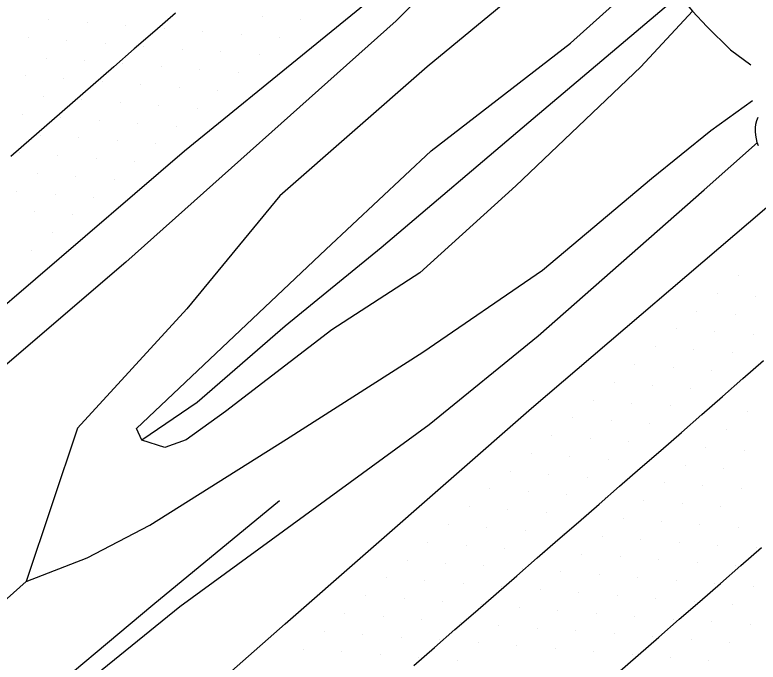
# Model space of a CAD drawing. Extents: x 1548934 to 1561348, y 809680 to 824075.
# Drawn here: x 1551738.1 to 1551806.2, y 810646.5 to 810705.8 of the extents above; entities that cross this region are included whole.
import ezdxf

# ---------------------------------------------------------------- set-up
doc = ezdxf.new("R2010")
doc.units = 0
for name, color, linetype in [('E_NCDOT_Vertical_Profile_Ground_Line', 7, 'Continuous'), ('Exist DTM Scan Elevation Point', 7, 'Continuous'), ('Exist Guardrail Cable Guide Rail', 7, 'Continuous'), ('Exist Other Culture Area Outline', 7, 'Continuous'), ('P_RDY_Terminator_Cell', 7, 'Continuous'), ('PH Exist DTM Breakline', 7, 'Continuous')]:
    doc.layers.add(name, color=color, linetype=linetype)

msp = doc.modelspace()

# ---------------------------------------------------------------- linework, layer by layer
at = {"layer": 'E_NCDOT_Vertical_Profile_Ground_Line'}
for points in [[(1551730.822, 810673.853), (1551753.618, 810693.379), (1551776.873, 810712.355), (1551777.906, 810712.877), (1551778.938, 810713.401), (1551779.968, 810713.927), (1551780.996, 810714.457), (1551782.03, 810714.977), (1551783.082, 810715.455), (1551784.165, 810715.86), (1551785.276, 810716.172), (1551786.405, 810716.412), (1551787.541, 810716.606), (1551788.679, 810716.776), (1551789.821, 810716.924), (1551790.968, 810717.039), (1551792.121, 810717.111), (1551793.277, 810717.148), (1551803.243, 810725.955), (1551814.903, 810735.412), (1551826.218, 810745.259), (1551837.521, 810755.119), (1551848.5, 810765.046)], [(1551806.204, 810693.851), (1551806.093, 810694.17), (1551806.005, 810694.497), (1551805.944, 810694.829), (1551805.913, 810695.165), (1551805.916, 810695.502), (1551805.961, 810695.838), (1551806.048, 810696.165), (1551806.169, 810696.482)], [(1551740.33, 810630.215), (1551762.82, 810650.073), (1551785.404, 810669.822), (1551808.231, 810689.287)]]:
    msp.add_lwpolyline(points, dxfattribs=at)
at = {"layer": 'Exist DTM Scan Elevation Point'}
for p, q in [((1551760.717, 810705.707), (1551760.717, 810705.707)), ((1551741.193, 810705.415), (1551741.193, 810705.415)), ((1551744.718, 810705.147), (1551744.718, 810705.147)), ((1551764.243, 810705.44), (1551764.243, 810705.44)), ((1551748.244, 810704.879), (1551748.244, 810704.879)), ((1551751.769, 810704.612), (1551751.769, 810704.612)), ((1551755.295, 810704.345), (1551755.295, 810704.345)), ((1551739.297, 810703.786), (1551739.297, 810703.786)), ((1551758.821, 810704.078), (1551758.821, 810704.078)), ((1551762.347, 810703.811), (1551762.347, 810703.811)), ((1551742.822, 810703.518), (1551742.822, 810703.518)), ((1551746.347, 810703.25), (1551746.347, 810703.25)), ((1551749.873, 810702.983), (1551749.873, 810702.983)), ((1551753.399, 810702.716), (1551753.399, 810702.716)), ((1551756.924, 810702.449), (1551756.924, 810702.449)), ((1551740.926, 810701.889), (1551740.926, 810701.889)), ((1551744.451, 810701.622), (1551744.451, 810701.622)), ((1551760.45, 810702.182), (1551760.45, 810702.182)), ((1551747.976, 810701.354), (1551747.976, 810701.354)), ((1551751.502, 810701.087), (1551751.502, 810701.087)), ((1551739.029, 810700.26), (1551739.029, 810700.26)), ((1551755.028, 810700.82), (1551755.028, 810700.82)), ((1551758.554, 810700.553), (1551758.554, 810700.553)), ((1551742.555, 810699.993), (1551742.555, 810699.993)), ((1551746.08, 810699.725), (1551746.08, 810699.725)), ((1551749.606, 810699.458), (1551749.606, 810699.458)), ((1551753.132, 810699.191), (1551753.132, 810699.191)), ((1551756.657, 810698.924), (1551756.657, 810698.924)), ((1551740.658, 810698.364), (1551740.658, 810698.364)), ((1551744.184, 810698.096), (1551744.184, 810698.096)), ((1551747.709, 810697.829), (1551747.709, 810697.829)), ((1551751.235, 810697.562), (1551751.235, 810697.562)), ((1551754.761, 810697.295), (1551754.761, 810697.295)), ((1551738.762, 810696.735), (1551738.762, 810696.735)), ((1551742.287, 810696.467), (1551742.287, 810696.467)), ((1551745.813, 810696.2), (1551745.813, 810696.2)), ((1551749.339, 810695.933), (1551749.339, 810695.933)), ((1551752.865, 810695.666), (1551752.865, 810695.666)), ((1551740.391, 810694.838), (1551740.391, 810694.838)), ((1551743.917, 810694.571), (1551743.917, 810694.571)), ((1551747.442, 810694.304), (1551747.442, 810694.304)), ((1551750.968, 810694.037), (1551750.968, 810694.037)), ((1551738.494, 810693.209), (1551738.494, 810693.209)), ((1551742.02, 810692.942), (1551742.02, 810692.942)), ((1551745.546, 810692.675), (1551745.546, 810692.675)), ((1551749.072, 810692.408), (1551749.072, 810692.408)), ((1551740.124, 810691.313), (1551740.124, 810691.313)), ((1551743.65, 810691.046), (1551743.65, 810691.046)), ((1551747.175, 810690.779), (1551747.175, 810690.779)), ((1551738.227, 810689.684), (1551738.227, 810689.684)), ((1551741.753, 810689.417), (1551741.753, 810689.417)), ((1551745.279, 810689.15), (1551745.279, 810689.15)), ((1551739.857, 810687.788), (1551739.857, 810687.788)), ((1551743.383, 810687.521), (1551743.383, 810687.521)), ((1551741.486, 810685.892), (1551741.486, 810685.892)), ((1551739.59, 810684.263), (1551739.59, 810684.263)), ((1551804.342, 810681.96), (1551804.342, 810681.96)), ((1551802.445, 810680.331), (1551802.445, 810680.331)), ((1551805.97, 810680.063), (1551805.97, 810680.063)), ((1551800.549, 810678.702), (1551800.549, 810678.702)), ((1551804.074, 810678.434), (1551804.074, 810678.434)), ((1551798.653, 810677.073), (1551798.653, 810677.073)), ((1551802.178, 810676.805), (1551802.178, 810676.805)), ((1551805.702, 810676.537), (1551805.702, 810676.537)), ((1551796.756, 810675.444), (1551796.756, 810675.444)), ((1551800.281, 810675.176), (1551800.281, 810675.176)), ((1551803.806, 810674.908), (1551803.806, 810674.908)), ((1551794.86, 810673.815), (1551794.86, 810673.815)), ((1551798.385, 810673.547), (1551798.385, 810673.547)), ((1551801.909, 810673.279), (1551801.909, 810673.279)), ((1551805.434, 810673.011), (1551805.434, 810673.011)), ((1551792.964, 810672.186), (1551792.964, 810672.186)), ((1551796.488, 810671.918), (1551796.488, 810671.918)), ((1551800.013, 810671.65), (1551800.013, 810671.65)), ((1551803.538, 810671.382), (1551803.538, 810671.382)), ((1551791.068, 810670.557), (1551791.068, 810670.557)), ((1551794.592, 810670.289), (1551794.592, 810670.289)), ((1551798.117, 810670.021), (1551798.117, 810670.021)), ((1551801.641, 810669.753), (1551801.641, 810669.753)), ((1551789.171, 810668.928), (1551789.171, 810668.928)), ((1551805.166, 810669.485), (1551805.166, 810669.485)), ((1551792.696, 810668.66), (1551792.696, 810668.66)), ((1551796.22, 810668.392), (1551796.22, 810668.392)), ((1551799.745, 810668.124), (1551799.745, 810668.124)), ((1551803.27, 810667.856), (1551803.27, 810667.856)), ((1551787.275, 810667.299), (1551787.275, 810667.299)), ((1551790.799, 810667.031), (1551790.799, 810667.031)), ((1551794.324, 810666.763), (1551794.324, 810666.763)), ((1551797.849, 810666.495), (1551797.849, 810666.495)), ((1551801.374, 810666.227), (1551801.374, 810666.227)), ((1551785.378, 810665.67), (1551785.378, 810665.67)), ((1551804.899, 810665.96), (1551804.899, 810665.96)), ((1551788.903, 810665.402), (1551788.903, 810665.402)), ((1551792.428, 810665.134), (1551792.428, 810665.134)), ((1551795.952, 810664.866), (1551795.952, 810664.866)), ((1551799.477, 810664.598), (1551799.477, 810664.598)), ((1551803.002, 810664.331), (1551803.002, 810664.331)), ((1551783.482, 810664.041), (1551783.482, 810664.041)), ((1551787.007, 810663.773), (1551787.007, 810663.773)), ((1551790.531, 810663.505), (1551790.531, 810663.505)), ((1551794.056, 810663.237), (1551794.056, 810663.237)), ((1551797.581, 810662.97), (1551797.581, 810662.97)), ((1551781.585, 810662.413), (1551781.585, 810662.413)), ((1551785.11, 810662.144), (1551785.11, 810662.144)), ((1551801.106, 810662.702), (1551801.106, 810662.702)), ((1551804.631, 810662.434), (1551804.631, 810662.434)), ((1551788.635, 810661.876), (1551788.635, 810661.876)), ((1551792.16, 810661.608), (1551792.16, 810661.608)), ((1551779.689, 810660.784), (1551779.689, 810660.784)), ((1551795.685, 810661.341), (1551795.685, 810661.341)), ((1551799.21, 810661.073), (1551799.21, 810661.073)), ((1551802.735, 810660.805), (1551802.735, 810660.805)), ((1551783.214, 810660.516), (1551783.214, 810660.516)), ((1551786.738, 810660.247), (1551786.738, 810660.247)), ((1551790.263, 810659.979), (1551790.263, 810659.979)), ((1551793.788, 810659.712), (1551793.788, 810659.712)), ((1551797.313, 810659.444), (1551797.313, 810659.444)), ((1551777.793, 810659.155), (1551777.793, 810659.155)), ((1551781.317, 810658.887), (1551781.317, 810658.887)), ((1551800.839, 810659.176), (1551800.839, 810659.176)), ((1551804.364, 810658.909), (1551804.364, 810658.909)), ((1551784.842, 810658.619), (1551784.842, 810658.619)), ((1551788.367, 810658.35), (1551788.367, 810658.35)), ((1551791.892, 810658.083), (1551791.892, 810658.083)), ((1551775.896, 810657.526), (1551775.896, 810657.526)), ((1551795.417, 810657.815), (1551795.417, 810657.815)), ((1551798.942, 810657.547), (1551798.942, 810657.547)), ((1551802.467, 810657.28), (1551802.467, 810657.28)), ((1551779.421, 810657.258), (1551779.421, 810657.258)), ((1551782.946, 810656.99), (1551782.946, 810656.99)), ((1551786.47, 810656.722), (1551786.47, 810656.722)), ((1551805.993, 810657.012), (1551805.993, 810657.012)), ((1551789.995, 810656.454), (1551789.995, 810656.454)), ((1551793.521, 810656.186), (1551793.521, 810656.186)), ((1551797.046, 810655.919), (1551797.046, 810655.919)), ((1551774, 810655.897), (1551774, 810655.897)), ((1551777.525, 810655.629), (1551777.525, 810655.629)), ((1551781.049, 810655.361), (1551781.049, 810655.361)), ((1551800.571, 810655.651), (1551800.571, 810655.651)), ((1551804.096, 810655.383), (1551804.096, 810655.383)), ((1551784.574, 810655.093), (1551784.574, 810655.093)), ((1551788.099, 810654.825), (1551788.099, 810654.825)), ((1551791.624, 810654.557), (1551791.624, 810654.557)), ((1551772.103, 810654.268), (1551772.103, 810654.268)), ((1551775.628, 810654), (1551775.628, 810654)), ((1551795.149, 810654.29), (1551795.149, 810654.29)), ((1551798.675, 810654.022), (1551798.675, 810654.022)), ((1551779.153, 810653.732), (1551779.153, 810653.732)), ((1551782.678, 810653.464), (1551782.678, 810653.464)), ((1551786.203, 810653.196), (1551786.203, 810653.196)), ((1551802.2, 810653.754), (1551802.2, 810653.754)), ((1551805.725, 810653.487), (1551805.725, 810653.487)), ((1551770.207, 810652.639), (1551770.207, 810652.639)), ((1551789.728, 810652.928), (1551789.728, 810652.928)), ((1551793.253, 810652.661), (1551793.253, 810652.661)), ((1551773.732, 810652.371), (1551773.732, 810652.371)), ((1551777.257, 810652.103), (1551777.257, 810652.103)), ((1551780.781, 810651.835), (1551780.781, 810651.835)), ((1551796.778, 810652.393), (1551796.778, 810652.393)), ((1551800.304, 810652.125), (1551800.304, 810652.125)), ((1551803.829, 810651.858), (1551803.829, 810651.858)), ((1551784.306, 810651.567), (1551784.306, 810651.567)), ((1551787.831, 810651.299), (1551787.831, 810651.299)), ((1551768.311, 810651.01), (1551768.311, 810651.01)), ((1551771.835, 810650.742), (1551771.835, 810650.742)), ((1551775.36, 810650.474), (1551775.36, 810650.474)), ((1551791.357, 810651.032), (1551791.357, 810651.032)), ((1551794.882, 810650.764), (1551794.882, 810650.764)), ((1551798.407, 810650.496), (1551798.407, 810650.496)), ((1551778.885, 810650.206), (1551778.885, 810650.206)), ((1551782.41, 810649.938), (1551782.41, 810649.938)), ((1551801.932, 810650.229), (1551801.932, 810650.229)), ((1551805.458, 810649.961), (1551805.458, 810649.961)), ((1551766.414, 810649.381), (1551766.414, 810649.381)), ((1551769.939, 810649.113), (1551769.939, 810649.113)), ((1551785.935, 810649.67), (1551785.935, 810649.67)), ((1551789.46, 810649.403), (1551789.46, 810649.403)), ((1551792.986, 810649.135), (1551792.986, 810649.135)), ((1551773.464, 810648.845), (1551773.464, 810648.845)), ((1551776.988, 810648.577), (1551776.988, 810648.577)), ((1551796.511, 810648.868), (1551796.511, 810648.868)), ((1551800.036, 810648.6), (1551800.036, 810648.6)), ((1551764.518, 810647.752), (1551764.518, 810647.752)), ((1551780.514, 810648.309), (1551780.514, 810648.309)), ((1551784.039, 810648.041), (1551784.039, 810648.041)), ((1551787.564, 810647.774), (1551787.564, 810647.774)), ((1551803.561, 810648.332), (1551803.561, 810648.332)), ((1551768.042, 810647.484), (1551768.042, 810647.484)), ((1551771.567, 810647.216), (1551771.567, 810647.216)), ((1551791.089, 810647.506), (1551791.089, 810647.506)), ((1551794.614, 810647.239), (1551794.614, 810647.239)), ((1551775.092, 810646.948), (1551775.092, 810646.948)), ((1551778.617, 810646.68), (1551778.617, 810646.68)), ((1551798.14, 810646.971), (1551798.14, 810646.971)), ((1551801.665, 810646.703), (1551801.665, 810646.703))]:
    msp.add_line(p, q, dxfattribs=at)
at = {"layer": 'Exist Guardrail Cable Guide Rail'}
msp.add_lwpolyline([(1551762.322, 810661.326), (1551750.708, 810651.754), (1551739.198, 810642.126), (1551727.399, 810632.951), (1551715.572, 810623.694), (1551703.898, 810614.617), (1551692.087, 810605.359), (1551680.215, 810595.939), (1551668.418, 810586.655), (1551656.719, 810577.461), (1551645.067, 810568.012), (1551633.432, 810558.34)], dxfattribs=at)
at = {"layer": 'Exist Other Culture Area Outline'}
msp.add_lwpolyline([(1551793.783, 810714.49), (1551796.686, 810710.178), (1551798.234, 810708.524), (1551798.935, 810707.649), (1551799.527, 810706.96), (1551800.147, 810706.191), (1551801.479, 810704.775), (1551803.631, 810702.658), (1551805.5, 810701.282)], dxfattribs=at)
at = {"layer": 'P_RDY_Terminator_Cell'}
for points in [[(1551752.777, 810706.012), (1551750.893, 810704.369), (1551749.008, 810702.726), (1551747.124, 810701.083), (1551745.24, 810699.44), (1551743.355, 810697.797), (1551741.471, 810696.154), (1551739.587, 810694.511), (1551737.702, 810692.868)], [(1551774.624, 810646.247), (1551776.509, 810647.889), (1551778.395, 810649.531), (1551780.28, 810651.172), (1551782.166, 810652.814), (1551784.051, 810654.456), (1551785.936, 810656.097), (1551787.822, 810657.739), (1551789.707, 810659.381), (1551791.593, 810661.023), (1551793.478, 810662.664), (1551795.364, 810664.306), (1551797.249, 810665.948), (1551799.135, 810667.589), (1551801.02, 810669.231), (1551802.899, 810670.88), (1551804.778, 810672.529), (1551806.657, 810674.178)], [(1551793.286, 810645.549), (1551795.171, 810647.191), (1551797.057, 810648.833), (1551798.942, 810650.475), (1551800.827, 810652.116), (1551802.713, 810653.758), (1551804.598, 810655.4), (1551806.483, 810657.042)]]:
    msp.add_lwpolyline(points, dxfattribs=at)
at = {"layer": 'PH Exist DTM Breakline'}
for points in [[(1551782.675, 810715.1), (1551773.007, 810705.306), (1551748.224, 810683.207), (1551726.249, 810664.382), (1551697.139, 810637.424), (1551676.304, 810619.385), (1551647.753, 810594.047)], [(1551793.783, 810714.49), (1551790.093, 810712.889), (1551775.841, 810701.081), (1551762.352, 810689.261), (1551753.824, 810678.927), (1551743.814, 810667.969), (1551739.115, 810653.932)], [(1551800.147, 810706.191), (1551795.43, 810701.1), (1551783.981, 810690.196), (1551775.177, 810682.226), (1551767.107, 810676.979), (1551757.362, 810669.525), (1551753.75, 810666.911), (1551751.818, 810666.221), (1551749.688, 810666.882), (1551749.215, 810667.944), (1551766.557, 810684.359), (1551776.213, 810693.39), (1551788.982, 810703.249), (1551796.686, 810710.178)], [(1551798.935, 810707.649), (1551785.169, 810695.999), (1551771.63, 810684.496), (1551762.849, 810677.327), (1551754.772, 810670.33), (1551749.688, 810666.882)], [(1551651.205, 810580.522), (1551687.185, 810609.458), (1551702.625, 810622.447), (1551718.628, 810635.449), (1551729.562, 810645.41), (1551739.115, 810653.932), (1551744.683, 810656.108), (1551750.431, 810659.106), (1551762.96, 810666.985), (1551775.458, 810674.948), (1551786.415, 810682.456), (1551796.394, 810690.846), (1551801.831, 810695.248), (1551805.641, 810698.006)], [(1551653.907, 810568.703), (1551685.171, 810595.198), (1551701.493, 810609.165), (1551720.353, 810624.512), (1551735.042, 810636.95), (1551753.182, 810651.66), (1551776.02, 810668.331), (1551786.005, 810676.439), (1551801.211, 810689.818), (1551806.098, 810694.152)]]:
    msp.add_lwpolyline(points, dxfattribs=at)

doc.saveas('drawing.dxf')
